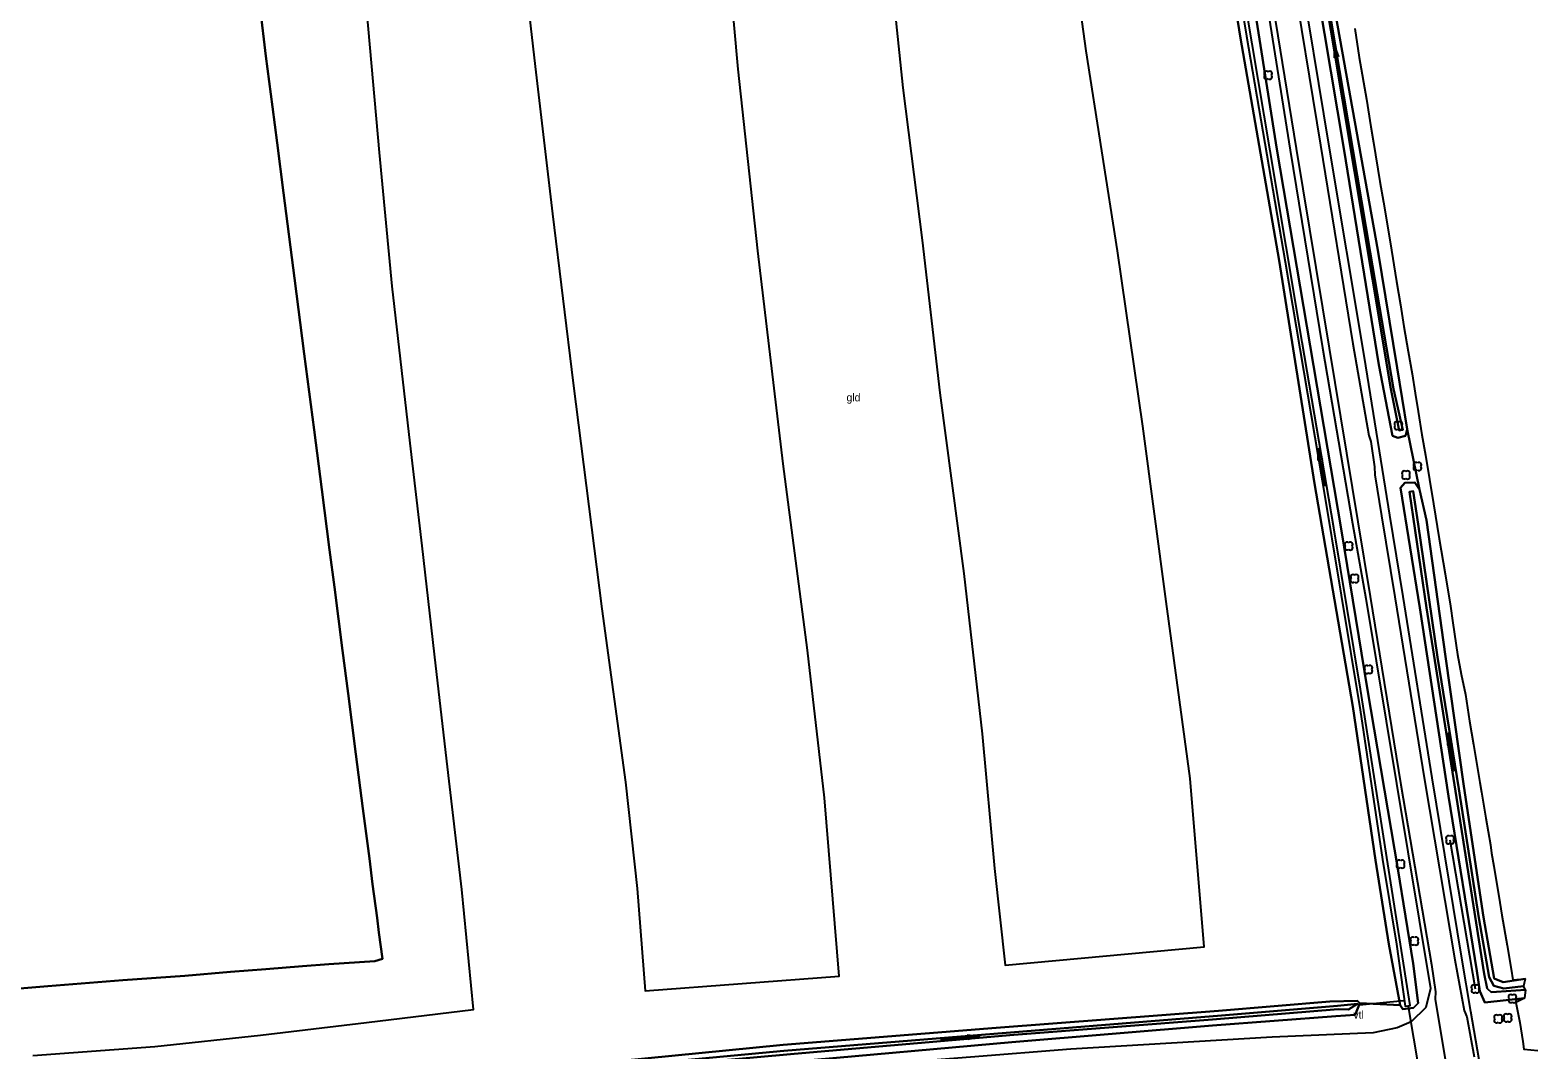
# Model space of a CAD drawing. Extents: x 154825 to 158680, y 370717 to 378075.
# Drawn here: x 157056.1 to 157248.1, y 373793.2 to 373923 of the extents above; entities that cross this region are included whole.
import ezdxf

# ---------------------------------------------------------------- set-up
doc = ezdxf.new("R2010")
doc.units = 0
for name, color, linetype in [('boom', 7, 'Continuous'), ('cultuurscheiding', 7, 'Continuous'), ('duiker lijn', 7, 'Continuous'), ('grasland_productiegrasl(vs)', 7, 'Continuous'), ('greppel - midden sloot', 7, 'Continuous'), ('hoogteverschillijn', 7, 'Continuous'), ('insteek sloot', 7, 'Continuous'), ('kant gesloten verharding', 7, 'Continuous'), ('kant onverhard', 7, 'Continuous'), ('stroomrichting  watergangen', 7, 'Continuous'), ('verharding algemeen', 7, 'Continuous'), ('vlak_Grasland', 7, 'Continuous'), ('vlak_Grazige_vegetatie', 7, 'Continuous')]:
    doc.layers.add(name, color=color, linetype=linetype)

msp = doc.modelspace()

# ---------------------------------------------------------------- linework, layer by layer
at = {"layer": 'boom'}
msp.add_lwpolyline([(157236.89, 373819.95), (157240.12, 373800.96)], dxfattribs=at)
for centre, start, end in [((157213.53, 373917.46), 45, 225), ((157213.53, 373917.04), 134.7431, 315), ((157213.95, 373917.46), 315, 135), ((157213.95, 373917.04), 225, 45), ((157230.11, 373872.86), 45, 225), ((157230.53, 373872.86), 315, 135), ((157230.11, 373872.43), 134.7431, 315), ((157230.53, 373872.43), 225, 45), ((157232.54, 373867.66), 45, 225), ((157232.54, 373867.23), 134.7431, 315), ((157232.96, 373867.66), 315, 135), ((157232.96, 373867.23), 225, 45), ((157231.08, 373866.58), 45, 225), ((157231.08, 373866.15), 134.7431, 315), ((157231.5, 373866.58), 315, 135), ((157231.5, 373866.15), 225, 45), ((157223.78, 373857.53), 45, 225), ((157224.21, 373857.53), 315, 135), ((157223.78, 373857.11), 134.7431, 315), ((157224.21, 373857.11), 225, 45), ((157224.53, 373853.4), 45, 225), ((157224.95, 373853.4), 315, 135), ((157224.53, 373852.97), 134.7431, 315), ((157224.95, 373852.97), 225, 45), ((157226.29, 373841.84), 45, 225), ((157226.29, 373841.41), 134.7431, 315), ((157226.71, 373841.84), 315, 135), ((157226.71, 373841.41), 225, 45), ((157236.68, 373820.16), 45, 225), ((157236.68, 373819.73), 134.7431, 315), ((157237.11, 373820.16), 315, 135), ((157237.11, 373819.73), 225, 45), ((157230.39, 373817.06), 45, 225), ((157230.82, 373817.06), 315, 135), ((157230.39, 373816.63), 134.7431, 315), ((157230.82, 373816.63), 225, 45), ((157232.14, 373807.26), 45, 225), ((157232.14, 373806.84), 134.7431, 315), ((157232.57, 373807.26), 315, 135), ((157232.57, 373806.84), 225, 45), ((157239.91, 373801.17), 45, 225), ((157239.91, 373800.74), 134.7431, 315), ((157240.33, 373801.17), 315, 135), ((157240.33, 373800.74), 225, 45), ((157244.63, 373799.93), 45, 225), ((157245.06, 373799.93), 315, 135), ((157244.63, 373799.5), 134.7431, 315), ((157245.06, 373799.5), 225, 45), ((157242.81, 373797.35), 45, 225), ((157242.81, 373796.92), 134.7431, 315), ((157243.24, 373797.35), 315, 135), ((157243.24, 373796.92), 225, 45), ((157244.03, 373797.48), 45, 225), ((157244.03, 373797.06), 134.7431, 315), ((157244.45, 373797.48), 315, 135), ((157244.45, 373797.06), 225, 45)]:
    msp.add_arc(centre, 0.3, start, end, dxfattribs=at)
at = {"layer": 'cultuurscheiding'}
for points in [[(157231.46, 373872.19), (157233.01, 373864.54)], [(157225.43, 373799.14), (157230.56, 373798.87)]]:
    msp.add_lwpolyline(points, dxfattribs=at)
at = {"layer": 'duiker lijn'}
for points in [[(157225.37, 373798.93), (157230.98, 373799.48)], [(157232.96, 373790.66), (157231.62, 373798.71)]]:
    msp.add_lwpolyline(points, dxfattribs=at)
at = {"layer": 'greppel - midden sloot'}
for points in [[(157214.52, 373968.25), (157217.49, 373951.21), (157221.72, 373924.38), (157226.75, 373894.73), (157229.68, 373877.35), (157230.89, 373872.11), (157230.43, 373872.03), (157229.34, 373877.32), (157224.75, 373905), (157220.19, 373932.14), (157216.69, 373953.36), (157214.03, 373969.56), (157214.35, 373969.5), (157214.52, 373968.25)], [(157206.44, 373949.98), (157210.97, 373922.21), (157215.89, 373893.48), (157220.62, 373865.65), (157225.44, 373836.47), (157228.29, 373817.42), (157230.1, 373806.65), (157231.2, 373798.75), (157231.83, 373798.83), (157229, 373816.87), (157225.48, 373839.12), (157222.12, 373859.65)], [(157222.12, 373859.65), (157218.05, 373883.28), (157213.99, 373907.61), (157210.19, 373930.38)], [(157246.52, 373800.85), (157242.83, 373800.6), (157242.13, 373800.56), (157241.64, 373801.03), (157241.23, 373802.87), (157237.74, 373825.31), (157233.91, 373849.46), (157231.72, 373864.21), (157232.2, 373864.3), (157232.84, 373860.1), (157235.31, 373843.19), (157238.01, 373826.41), (157240.58, 373810.02), (157241.89, 373802.47), (157242.47, 373801.34), (157243.77, 373801.03), (157246.27, 373801.32)], [(157246.52, 373800.85), (157246.27, 373801.32)], [(157222.57, 373798.82), (157225.13, 373799.06), (157223.95, 373798.33), (157222.65, 373798.39), (157206.65, 373797.07), (157181.35, 373795.1), (157153.36, 373792.71), (157131.73, 373790.75), (157119.77, 373789.67), (157119.7, 373790.09), (157124.04, 373790.43), (157152.08, 373793.08), (157178.79, 373795.25), (157207.78, 373797.57), (157222.57, 373798.82)]]:
    msp.add_lwpolyline(points, dxfattribs=at)
at = {"layer": 'hoogteverschillijn'}
for points in [[(157165.1, 373936.11), (157167.22, 373915.65), (157169.7, 373896.24), (157171.92, 373876.83), (157174.97, 373853.83), (157177.32, 373833.43), (157178.88, 373816.27), (157180.24, 373804), (157205.6, 373806.3), (157203.81, 373827.72), (157200.75, 373850.27), (157197.76, 373872.57), (157194.55, 373894.91), (157190.58, 373920.33), (157187.55, 373942.18)], [(157118.62, 373933.94), (157120.39, 373918.37), (157122.6, 373899.6), (157125.22, 373878.06), (157128.88, 373849.34), (157131.9, 373827.28), (157133.37, 373813.75), (157134.41, 373800.71), (157159.12, 373802.58), (157157.23, 373825.29), (157155.08, 373844.09), (157151.99, 373867.79), (157148.77, 373894.89), (157146.24, 373918.01), (157144.2, 373940.63)], [(157056.42, 373792.47), (157071.98, 373793.63), (157085.41, 373795.06), (157098.91, 373796.7), (157112.53, 373798.32), (157111.06, 373813.59), (157109.16, 373829.96), (157107.57, 373843.56), (157105.99, 373857.34), (157104.5, 373870.42), (157102.19, 373890.42), (157100.59, 373907.4), (157098.39, 373932.19)], [(157085.37, 373925.79), (157086.12, 373919.69), (157086.96, 373913.21), (157087.53, 373908.66), (157088.37, 373902.27), (157089.76, 373891.41), (157091, 373881.78), (157092.24, 373872.11), (157093.24, 373864.5), (157094.23, 373856.83), (157094.83, 373852.07), (157095.86, 373844.03), (157096.58, 373838.55), (157097.58, 373830.85), (157098.47, 373823.93), (157099.3, 373817.57), (157099.68, 373814.27), (157100.26, 373810.02), (157100.48, 373808.12), (157100.96, 373804.8), (157099.98, 373804.48), (157094.14, 373804.12), (157090.79, 373803.86), (157086.12, 373803.48), (157081.62, 373803.14), (157075.77, 373802.64), (157067.9, 373802.06), (157058.35, 373801.31), (157051.68, 373800.74)], [(157224.77, 373923.18), (157225.32, 373919.49), (157226.27, 373914.19), (157226.83, 373910.66), (157227.15, 373908.68), (157227.96, 373903.73), (157228.42, 373901.1), (157229.26, 373896.03), (157230.09, 373890.98), (157230.58, 373888.03), (157231.02, 373885.26), (157231.56, 373882.07), (157232.08, 373879.23), (157232.47, 373876.77), (157232.86, 373874.45), (157233.32, 373871.49), (157233.76, 373868.87), (157234.8, 373862.68), (157235.52, 373858.26), (157236.29, 373853.78), (157236.98, 373849.68), (157237.24, 373847.56), (157237.87, 373843.51), (157238.33, 373841), (157238.86, 373838.44), (157239.39, 373835.03), (157239.89, 373832.06), (157240.7, 373827.24), (157240.91, 373825.99), (157241.44, 373822.69), (157242.05, 373819.29), (157242.19, 373818.25), (157242.49, 373816.56), (157243.26, 373811.95), (157243.49, 373810.34), (157244.16, 373806.5), (157244.67, 373803.47), (157244.89, 373802.13)], [(157245.26, 373799.25), (157245.77, 373796.7), (157246.18, 373794.28), (157246.29, 373793.29)]]:
    msp.add_lwpolyline(points, dxfattribs=at)
at = {"layer": 'insteek sloot'}
for points in [[(157230.56, 373798.87), (157229.09, 373806.67), (157227.42, 373817.36), (157224.51, 373836.91), (157219.65, 373865.27), (157215.16, 373893.66), (157210.22, 373921.97), (157205.72, 373950.02), (157201.11, 373978.43), (157196.13, 374006.91), (157192.98, 374025.8), (157192.65, 374028), (157192.89, 374028.93), (157193.98, 374029.2), (157194.41, 374028.94), (157194.89, 374027.59)], [(157194.89, 374027.59), (157195.88, 374021.7), (157200.06, 373997.27), (157203.47, 373976.4), (157207.59, 373952.84), (157211.27, 373930.48), (157214.84, 373907.82), (157219.07, 373882.79), (157223.02, 373859.51), (157226.4, 373839.04), (157230.24, 373816.26), (157232.22, 373804.18), (157232.86, 373799.13), (157232.25, 373798.54), (157230.91, 373798.39), (157230.56, 373798.87)], [(157231.46, 373872.19), (157231.21, 373871.35), (157230.27, 373871.09), (157229.56, 373871.36), (157227.83, 373880.4), (157223.38, 373907.93), (157219.27, 373932.45), (157215.69, 373953.65), (157213.41, 373969.95), (157215.05, 373969.99)], [(157231.46, 373872.19), (157230.16, 373880.02), (157227.69, 373895), (157222.37, 373924.8), (157218.21, 373951.13), (157215.27, 373967.35), (157215.05, 373969.99)], [(157246.39, 373799.77), (157241.32, 373799.25), (157240.69, 373800.69), (157240.32, 373803.24), (157236.71, 373825.48), (157233.04, 373849.47), (157230.6, 373864.74), (157231.13, 373865.37), (157232.4, 373865.39), (157233.01, 373864.54)], [(157233.01, 373864.54), (157233.91, 373860.62), (157236.33, 373843.27), (157238.66, 373826.77), (157241.17, 373810.09), (157242.53, 373802.29), (157243.66, 373801.83), (157246.47, 373802.25)], [(157119.22, 373790.49), (157124.07, 373791.07), (157152, 373793.82), (157179.1, 373796.02), (157207.43, 373798.15), (157221.61, 373799.35), (157225.11, 373799.46), (157225.43, 373799.14)], [(157225.43, 373799.14), (157224.81, 373797.65), (157222.37, 373797.48), (157206.66, 373796.32), (157181.09, 373794.19), (157153.57, 373791.73), (157132.13, 373790.02), (157120.13, 373788.97), (157119.3, 373789.24), (157119.22, 373790.49)]]:
    msp.add_lwpolyline(points, dxfattribs=at)
at = {"layer": 'kant gesloten verharding'}
for points in [[(157188.27, 374084.79), (157191.36, 374065.76), (157195.43, 374041.13), (157196.28, 374035.45), (157196.32, 374034.7), (157197.42, 374028.04), (157197.63, 374027.43), (157198.57, 374022.05), (157202.67, 373997.22), (157206.08, 373976.73), (157209.97, 373952.85), (157213.47, 373931.43), (157217.31, 373907.9), (157221.51, 373882.49), (157225.18, 373860.42), (157226.74, 373850.89), (157230.62, 373826.94), (157234.53, 373804.05), (157235.05, 373800.57), (157234.99, 373799.65), (157236.46, 373790.97)], [(157194.45, 374066.08), (157198.55, 374041.51), (157201.69, 374022.27), (157205.71, 373997.86), (157209.02, 373977.92), (157213.03, 373953.36), (157216.55, 373931.87), (157220.41, 373908.33), (157224.54, 373883.05), (157226.54, 373871.39), (157226.8, 373870.63), (157227.3, 373867.41), (157227.31, 373866.38), (157228.17, 373861.15), (157229.86, 373850.85), (157233.64, 373827.55), (157237.52, 373804.68), (157238.71, 373798.23), (157239.04, 373797.41), (157239.97, 373792.3)]]:
    msp.add_lwpolyline(points, dxfattribs=at)
at = {"layer": 'kant onverhard'}
for points in [[(157190.52, 374066.03), (157194.78, 374041.06), (157197.88, 374021.92), (157201.85, 373997.51), (157205.16, 373976.78), (157209.23, 373952.74), (157212.82, 373931.21), (157216.55, 373907.72), (157220.65, 373882.57), (157224.49, 373860.21), (157226.17, 373850.64), (157230.07, 373827.12), (157234.42, 373801), (157233.83, 373798.6), (157231.96, 373796.76), (157230.16, 373796.02), (157227.11, 373795.37), (157214.25, 373794.82), (157188.63, 373793.28), (157163.07, 373791.25)], [(157240.62, 373791.92), (157239.54, 373798.09), (157238.42, 373804.87), (157234.63, 373827.81), (157230.93, 373850.9), (157229.25, 373861.26), (157226, 373881.3), (157221.48, 373908.47), (157217.62, 373931.93), (157214.19, 373953.36), (157210.08, 373978.2), (157206.81, 373998.27), (157202.7, 374022.51), (157199.67, 374041.48), (157195.57, 374066.29)]]:
    msp.add_lwpolyline(points, dxfattribs=at)
at = {"layer": 'stroomrichting  watergangen'}
for p, q in [((157222.15, 373921.06), (157222.16, 373919.48)), ((157223.07, 373916.16), (157222.16, 373921.07)), ((157222.16, 373921.07), (157222.71, 373919.59)), ((157220.07, 373869.78), (157220.08, 373868.2)), ((157220.98, 373864.89), (157220.08, 373869.8)), ((157220.08, 373869.8), (157220.63, 373868.32)), ((157236.58, 373833.54), (157236.59, 373831.96)), ((157237.49, 373828.65), (157236.59, 373833.56)), ((157236.59, 373833.56), (157237.14, 373832.08)), ((157172.03, 373794.52), (157177.01, 373794.91)), ((157176.99, 373794.92), (157175.42, 373795.07)), ((157177.01, 373794.91), (157175.48, 373794.51))]:
    msp.add_line(p, q, dxfattribs=at)
at = {"layer": 'vlak_Grasland'}
for points in [[(157205.72, 373950.02), (157210.22, 373921.97), (157215.16, 373893.66), (157219.65, 373865.27), (157224.51, 373836.91), (157227.42, 373817.36), (157229.09, 373806.67), (157230.56, 373798.87), (157225.43, 373799.14), (157225.11, 373799.46), (157221.61, 373799.35), (157207.43, 373798.15), (157179.1, 373796.02), (157152, 373793.82), (157124.07, 373791.07)], [(157051.68, 373800.74), (157058.35, 373801.31), (157067.9, 373802.06), (157075.77, 373802.64), (157081.62, 373803.14), (157086.12, 373803.48), (157090.79, 373803.86), (157094.14, 373804.12), (157099.98, 373804.48), (157100.96, 373804.8), (157100.48, 373808.12), (157100.26, 373810.02), (157099.68, 373814.27), (157099.3, 373817.57), (157098.47, 373823.93), (157097.58, 373830.85), (157096.58, 373838.55), (157095.86, 373844.03), (157094.83, 373852.07), (157094.23, 373856.83), (157093.24, 373864.5), (157092.24, 373872.11), (157091, 373881.78), (157089.76, 373891.41), (157088.37, 373902.27), (157087.53, 373908.66), (157086.96, 373913.21), (157086.12, 373919.69), (157085.37, 373925.79)], [(157224.77, 373923.18), (157225.32, 373919.49), (157226.27, 373914.19), (157226.83, 373910.66), (157227.15, 373908.68), (157227.96, 373903.73), (157228.42, 373901.1), (157229.26, 373896.03), (157230.09, 373890.98), (157230.58, 373888.03), (157231.02, 373885.26), (157231.56, 373882.07), (157232.08, 373879.23), (157232.47, 373876.77), (157232.86, 373874.45), (157233.32, 373871.49), (157233.76, 373868.87), (157234.8, 373862.68), (157235.52, 373858.26), (157236.29, 373853.78), (157236.98, 373849.68), (157237.24, 373847.56), (157237.87, 373843.51), (157238.33, 373841), (157238.86, 373838.44), (157239.39, 373835.03), (157239.89, 373832.06), (157240.7, 373827.24), (157240.91, 373825.99), (157241.44, 373822.69), (157242.05, 373819.29), (157242.19, 373818.25), (157242.49, 373816.56), (157243.26, 373811.95), (157243.49, 373810.34), (157244.16, 373806.5), (157244.67, 373803.47), (157244.89, 373802.13), (157246.47, 373802.25), (157243.66, 373801.83), (157242.53, 373802.29), (157241.17, 373810.09), (157238.66, 373826.77), (157236.33, 373843.27), (157233.91, 373860.62), (157233.01, 373864.54), (157231.46, 373872.19), (157230.16, 373880.02), (157227.69, 373895), (157222.37, 373924.8)]]:
    msp.add_lwpolyline(points, dxfattribs=at)
at = {"layer": 'vlak_Grazige_vegetatie'}
for points in [[(157190.52, 374066.03), (157194.78, 374041.06), (157197.88, 374021.92), (157201.85, 373997.51), (157205.16, 373976.78), (157209.23, 373952.74), (157212.82, 373931.21), (157216.55, 373907.72), (157220.65, 373882.57), (157224.49, 373860.21), (157226.17, 373850.64), (157230.07, 373827.12), (157234.42, 373801), (157233.83, 373798.6), (157231.96, 373796.76), (157230.16, 373796.02), (157227.11, 373795.37), (157214.25, 373794.82), (157188.63, 373793.28), (157163.07, 373791.25)], [(157240.62, 373791.92), (157239.54, 373798.09), (157238.42, 373804.87), (157234.63, 373827.81), (157230.93, 373850.9), (157229.25, 373861.26), (157226, 373881.3), (157221.48, 373908.47), (157217.62, 373931.93), (157214.19, 373953.36), (157210.08, 373978.2), (157206.81, 373998.27), (157202.7, 374022.51), (157199.67, 374041.48), (157195.57, 374066.29)], [(157211.27, 373930.48), (157214.84, 373907.82), (157219.07, 373882.79), (157223.02, 373859.51), (157226.4, 373839.04), (157230.24, 373816.26), (157232.22, 373804.18), (157232.86, 373799.13), (157232.25, 373798.54), (157230.91, 373798.39), (157230.56, 373798.87), (157229.09, 373806.67), (157227.42, 373817.36), (157224.51, 373836.91), (157219.65, 373865.27), (157215.16, 373893.66), (157210.22, 373921.97), (157205.72, 373950.02)], [(157206.44, 373949.98), (157210.97, 373922.21), (157215.89, 373893.48), (157220.62, 373865.65), (157225.44, 373836.47), (157228.29, 373817.42), (157230.1, 373806.65), (157231.2, 373798.75), (157231.83, 373798.83), (157229, 373816.87), (157225.48, 373839.12), (157222.12, 373859.65), (157218.05, 373883.28), (157213.99, 373907.61), (157210.19, 373930.38)], [(157219.27, 373932.45), (157223.38, 373907.93), (157227.83, 373880.4), (157229.56, 373871.36), (157230.27, 373871.09), (157231.21, 373871.35), (157231.46, 373872.19), (157233.01, 373864.54), (157232.4, 373865.39), (157231.13, 373865.37), (157230.6, 373864.74), (157233.04, 373849.47), (157236.71, 373825.48), (157240.32, 373803.24), (157240.69, 373800.69), (157241.32, 373799.25), (157246.39, 373799.77), (157245.26, 373799.25), (157245.77, 373796.7), (157246.18, 373794.28), (157246.29, 373793.29), (157248.08, 373793.12)], [(157153.57, 373791.73), (157181.09, 373794.19), (157206.66, 373796.32), (157222.37, 373797.48), (157224.81, 373797.65), (157225.43, 373799.14), (157230.56, 373798.87), (157230.91, 373798.39), (157232.25, 373798.54), (157232.86, 373799.13), (157232.22, 373804.18), (157230.24, 373816.26), (157226.4, 373839.04), (157223.02, 373859.51), (157219.07, 373882.79), (157214.84, 373907.82), (157211.27, 373930.48)]]:
    msp.add_lwpolyline(points, dxfattribs=at)
for points in [[(157215.05, 373969.99), (157215.27, 373967.35), (157218.21, 373951.13), (157222.37, 373924.8), (157227.69, 373895), (157230.16, 373880.02), (157231.46, 373872.19), (157231.21, 373871.35), (157230.27, 373871.09), (157229.56, 373871.36), (157227.83, 373880.4), (157223.38, 373907.93), (157219.27, 373932.45), (157215.69, 373953.65), (157213.41, 373969.95)], [(157229.34, 373877.32), (157230.43, 373872.03), (157230.89, 373872.11), (157229.68, 373877.35), (157226.75, 373894.73), (157221.72, 373924.38), (157217.49, 373951.21), (157214.52, 373968.25), (157214.35, 373969.5), (157214.03, 373969.56), (157216.69, 373953.36), (157220.19, 373932.14), (157224.75, 373905)], [(157233.01, 373864.54), (157233.91, 373860.62), (157236.33, 373843.27), (157238.66, 373826.77), (157241.17, 373810.09), (157242.53, 373802.29), (157243.66, 373801.83), (157246.47, 373802.25), (157246.27, 373801.32), (157243.77, 373801.03), (157242.47, 373801.34), (157241.89, 373802.47), (157240.58, 373810.02), (157238.01, 373826.41), (157235.31, 373843.19), (157232.84, 373860.1), (157232.2, 373864.3), (157231.72, 373864.21), (157233.91, 373849.46), (157237.74, 373825.31), (157241.23, 373802.87), (157241.64, 373801.03), (157242.13, 373800.56), (157242.83, 373800.6), (157246.52, 373800.85), (157246.39, 373799.77), (157241.32, 373799.25), (157240.69, 373800.69), (157240.32, 373803.24), (157236.71, 373825.48), (157233.04, 373849.47), (157230.6, 373864.74), (157231.13, 373865.37), (157232.4, 373865.39)], [(157225.43, 373799.14), (157224.81, 373797.65), (157222.37, 373797.48), (157206.66, 373796.32), (157181.09, 373794.19), (157153.57, 373791.73), (157132.13, 373790.02), (157120.13, 373788.97), (157119.3, 373789.24), (157119.22, 373790.49), (157124.07, 373791.07), (157152, 373793.82), (157179.1, 373796.02), (157207.43, 373798.15), (157221.61, 373799.35), (157225.11, 373799.46)], [(157119.7, 373790.09), (157119.77, 373789.67), (157131.73, 373790.75), (157153.36, 373792.71), (157181.35, 373795.1), (157206.65, 373797.07), (157222.65, 373798.39), (157223.95, 373798.33), (157225.13, 373799.06), (157222.57, 373798.82), (157207.78, 373797.57), (157178.79, 373795.25), (157152.08, 373793.08), (157124.04, 373790.43)]]:
    msp.add_lwpolyline(points, close=True, dxfattribs=at)

# ---------------------------------------------------------------- texts
at = {"layer": 'grasland_productiegrasl(vs)'}
msp.add_text('gld', height=1, dxfattribs=at).set_placement((157160.04, 373875.74))
at = {"layer": 'verharding algemeen'}
msp.add_text('vtl', height=1, dxfattribs=at).set_placement((157224.59, 373797.18))

doc.saveas('drawing.dxf')
